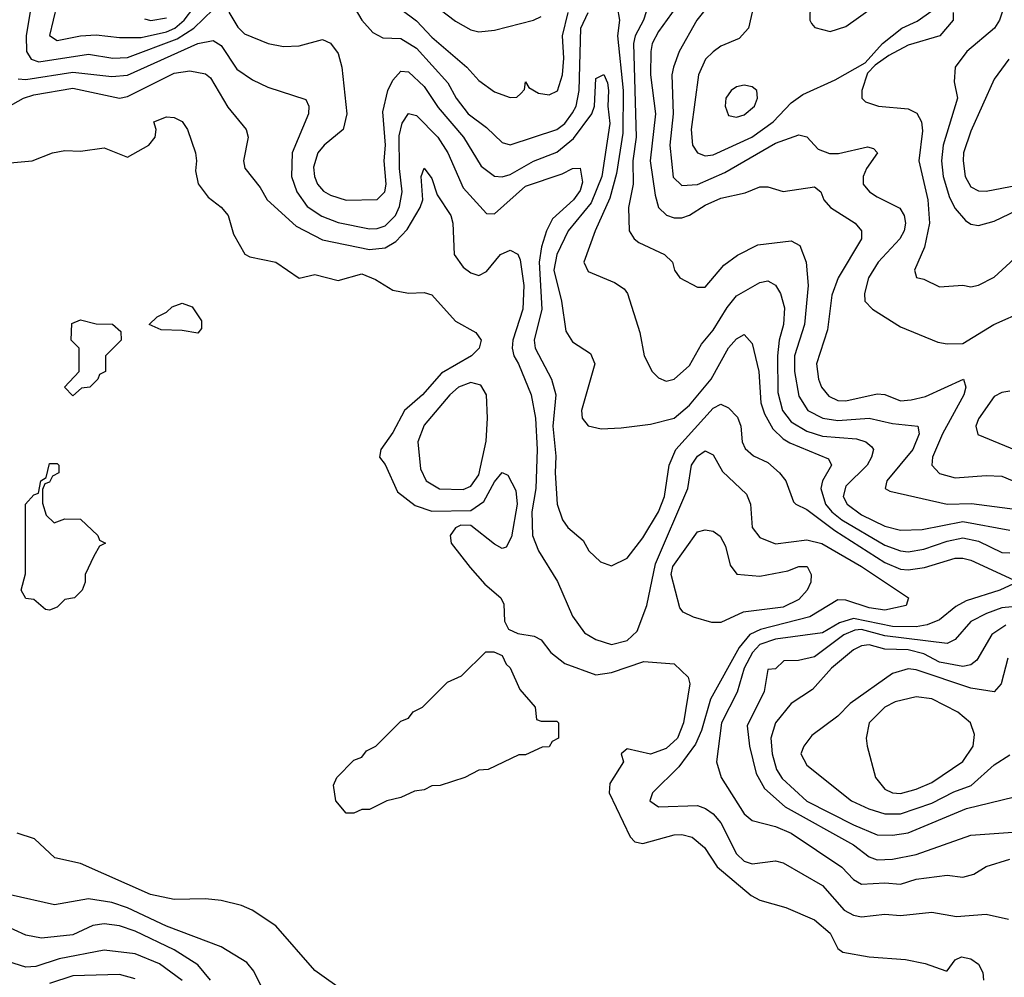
# Model space of a CAD drawing. Header units: inches. Extents: x 1793389 to 1900389, y 320802 to 470796.
# Tile 341 of 656: x 1850974 to 1853496, y 413498 to 415951. Entities that reach past the tile are written whole.
import ezdxf

# ---------------------------------------------------------------- set-up
doc = ezdxf.new("R2010")
doc.units = ezdxf.units.IN
doc.header["$MEASUREMENT"] = 0
doc.layers.add('B8451', color=7, linetype='Continuous')

msp = doc.modelspace()

# ---------------------------------------------------------------- linework, layer by layer
at = {"layer": 'B8451', "color": 2}
for points, elevation in [([(1852882, 416110), (1852840.7, 415930), (1852816.7, 415903.3), (1852770, 415883.7), (1852750, 415869.4), (1852730.6, 415850), (1852712.7, 415810), (1852694, 415670), (1852697.1, 415630), (1852710.4, 415610.4), (1852730, 415602.4), (1852750, 415604.9), (1852849.6, 415650), (1852903.6, 415690), (1852950, 415738), (1852980.1, 415759.9), (1853062.4, 415797.6), (1853139.3, 415840.7), (1853184, 415890), (1853234, 415930), (1853272.7, 415947.3), (1853310, 415974)], 294), ([(1852998.8, 415990), (1852998, 415950), (1853002, 415942), (1853011, 415931), (1853050, 415921), (1853090, 415934), (1853308.7, 416090)], 298), ([(1851078.7, 416030), (1851050.5, 415910.5), (1851070, 415898.4), (1851130, 415910.3), (1851170, 415912.9), (1851230, 415906), (1851285.5, 415905.5), (1851350, 415920.5), (1851371, 415930), (1851395.1, 415950), (1851470, 416048.7)], 278), ([(1851810, 416019.1), (1851850.3, 415950.3), (1851878.8, 415918.8), (1851904.5, 415904.5), (1851950, 415903.1), (1851990, 415878.7), (1852070.4, 415790), (1852092, 415750), (1852123.1, 415710), (1852170, 415675.5), (1852210, 415636.3), (1852230, 415630.5), (1852350, 415670.3), (1852370, 415685.3), (1852390, 415712.4), (1852399.3, 415730), (1852407.1, 415770), (1852411.1, 415930), (1852429.8, 415970.2)], 278), ([(1851870, 416039.3), (1851990, 415948.5), (1852030, 415907), (1852119.1, 415830), (1852150, 415796), (1852190, 415766.8), (1852230, 415752), (1852247.3, 415752.7), (1852258, 415762), (1852267.3, 415772.7), (1852270, 415792), (1852278, 415778), (1852302.8, 415762.8), (1852330, 415758.8), (1852351.2, 415768.8), (1852364.5, 415810), (1852367.6, 415852.4), (1852364.4, 415910), (1852379.2, 415970)], 282), ([(1852688, 416030), (1852610, 415920.9), (1852593.7, 415890), (1852590.3, 415870), (1852590.2, 415810), (1852602.3, 415710), (1852589.1, 415590), (1852601.6, 415501.6), (1852610.4, 415470.4), (1852630.4, 415450.4), (1852650, 415443.8), (1852670, 415443.8), (1852690, 415450.4), (1852730, 415476.4), (1852770, 415494.4), (1852832.3, 415507.7), (1852870, 415522.8), (1852890, 415522.8), (1852930, 415511), (1853010, 415522.8), (1853026, 415510), (1853033.4, 415490), (1853050.7, 415470), (1853114, 415430), (1853130.6, 415410), (1853130.6, 415390), (1853070.3, 415289.7), (1853054.4, 415245.6), (1853043.4, 415156.6), (1853014.9, 415070), (1853020.4, 415030), (1853028.2, 415010), (1853046.9, 414986.9), (1853070, 414975.3), (1853090, 414974.6), (1853170, 414993), (1853190, 414990.6), (1853230, 414974.9), (1853257.1, 414977.1), (1853294, 414986), (1853391.3, 415030), (1853397.3, 415010), (1853392.4, 414990), (1853337.4, 414890), (1853312, 414830), (1853310.4, 414810), (1853330, 414788.4), (1853370, 414777.6), (1853450, 414783.8), (1853490, 414781.6), (1853590, 414739.6)], 286), ([(1852030, 415993.4), (1852090, 415947.7), (1852130, 415925.5), (1852150, 415920.5), (1852190, 415924.4), (1852289.7, 415950.3), (1852310, 415959.3)], 286), ([(1852584.9, 415990), (1852571.5, 415950), (1852550.2, 415910), (1852546.2, 415890), (1852553, 415650), (1852544.5, 415590), (1852545.7, 415530), (1852533.4, 415470), (1852534.9, 415410), (1852547.7, 415390), (1852560.3, 415380.3), (1852626, 415350), (1852646, 415330), (1852651.3, 415310), (1852664.7, 415290), (1852710, 415266), (1852730, 415266), (1852778, 415322), (1852812.3, 415347.7), (1852865.1, 415374.9), (1852950, 415384.9), (1852972.4, 415372.4), (1852988.2, 415330), (1852993.7, 415270), (1852984.2, 415170), (1852958.5, 415090), (1852958.5, 415050), (1852970, 414986.8), (1852992.7, 414950), (1853031, 414930), (1853070, 414924.7), (1853150, 414930.3), (1853210, 414916.9), (1853274.8, 414910), (1853278.4, 414890), (1853262, 414850), (1853194.8, 414770), (1853191.3, 414750), (1853203, 414743), (1853350, 414710.3), (1853411.7, 414711.7), (1853530, 414696.5)], 282), ([(1852753.1, 416006.9), (1852708.4, 415950), (1852663.1, 415870), (1852648.7, 415830), (1852644.6, 415810), (1852648.1, 415710), (1852639, 415630), (1852647.7, 415547.7), (1852670, 415526.4), (1852710, 415528.9), (1852779.8, 415560.2), (1852910, 415635.3), (1852970, 415656.3), (1852990, 415651), (1853019.3, 415619.3), (1853048.5, 415608.5), (1853071.5, 415608.5), (1853146, 415626), (1853161, 415621), (1853171, 415610), (1853142.8, 415570), (1853134.8, 415550), (1853134.8, 415530), (1853151, 415510), (1853170, 415497.3), (1853228.4, 415468.4), (1853239.3, 415450), (1853243.1, 415430), (1853239.5, 415410), (1853228.2, 415390), (1853172.7, 415330), (1853148.5, 415290), (1853138, 415250), (1853138.8, 415230), (1853158.8, 415210), (1853230, 415164), (1853325.4, 415125.4), (1853350, 415121), (1853390, 415122), (1853469.6, 415170.4), (1853550, 415206)], 290), ([(1851002.5, 415982.5), (1850990.3, 415910), (1850991.8, 415870), (1851003.8, 415850), (1851023.4, 415843.4), (1851150, 415862.7), (1851212.7, 415852.7), (1851250, 415854.9), (1851377.4, 415902.6), (1851420.4, 415930), (1851470, 415977.6)], 274), ([(1851510, 415970.6), (1851532.6, 415932.6), (1851550, 415914.9), (1851610.4, 415890.4), (1851650, 415883), (1851690, 415884), (1851750, 415901), (1851770, 415891), (1851790, 415864.7), (1851799.5, 415830), (1851812.2, 415710), (1851802.4, 415670), (1851754, 415630), (1851738, 415610), (1851726.9, 415573.1), (1851728.9, 415550), (1851736.5, 415530), (1851752.3, 415512.3), (1851770, 415501.7), (1851810, 415488.7), (1851889.6, 415490.4), (1851909.7, 415510.3), (1851913.1, 415530), (1851907.4, 415590), (1851910.7, 415630), (1851904.4, 415715.6), (1851917.4, 415770), (1851930, 415796.3), (1851950, 415819.1), (1851970, 415818), (1852010, 415780.4), (1852046, 415726), (1852110.4, 415650), (1852155.8, 415575.8), (1852190, 415550.4), (1852210, 415548.5), (1852230, 415554.6), (1852290, 415588.9), (1852350, 415611.7), (1852392.9, 415647.1), (1852439.6, 415710), (1852446.6, 415730), (1852450, 415801), (1852470, 415810.7), (1852479.5, 415790), (1852482.4, 415770), (1852480.4, 415730), (1852485.3, 415685.3), (1852465.4, 415550), (1852437.9, 415482.1), (1852379, 415410), (1852350.3, 415350), (1852342.4, 415310), (1852361.7, 415230), (1852373.2, 415153.2), (1852390, 415126), (1852435.9, 415095.9), (1852446.8, 415070), (1852413.4, 414950), (1852414.8, 414930), (1852430, 414911), (1852463.4, 414903.4), (1852514.8, 414905.2), (1852590, 414914.8), (1852650, 414930.6), (1852690, 414963.8), (1852745.6, 415030), (1852790, 415110.7), (1852810, 415134), (1852830, 415144.7), (1852850, 415122), (1852867, 415050), (1852872.7, 414970), (1852881.6, 414941.6), (1852903.2, 414903.2), (1852930, 414877), (1852947, 414867), (1853045.8, 414825.8), (1853053, 414810), (1853030.4, 414770), (1853026, 414750), (1853038, 414710), (1853054.3, 414690), (1853079.5, 414670), (1853190, 414604.7), (1853230, 414590.2), (1853250, 414587.9), (1853290, 414594.9), (1853350, 414615.5), (1853390, 414623.6), (1853430, 414614.9), (1853490, 414586.3), (1853510, 414584.9)], 274), ([(1852504.1, 415984.1), (1852510.3, 415950.3), (1852505.5, 415910), (1852520.2, 415770), (1852519.3, 415660.7), (1852502.3, 415557.7), (1852486, 415494), (1852448.2, 415410), (1852418.8, 415330), (1852430, 415306), (1852498, 415278), (1852522, 415262), (1852531.3, 415250), (1852562.8, 415150), (1852574, 415090), (1852594, 415050), (1852610, 415034), (1852630, 415025.5), (1852650, 415030.6), (1852690, 415065.5), (1852720.1, 415119.9), (1852750, 415155.5), (1852786, 415214), (1852810, 415243.8), (1852870, 415278), (1852890, 415282), (1852898.4, 415278.4), (1852910, 415270.8), (1852923, 415250), (1852932.9, 415212.9), (1852930.2, 415170), (1852919.6, 415130), (1852915.5, 415090), (1852915.9, 414995.9), (1852927.7, 414950), (1852950, 414921.1), (1852990, 414897.3), (1853030, 414884.4), (1853117.3, 414877.3), (1853141, 414870), (1853156.7, 414856.7), (1853160.7, 414850), (1853155.5, 414830), (1853144.4, 414810), (1853090, 414756.2), (1853083.1, 414730), (1853093.7, 414710), (1853130, 414682.7), (1853190, 414654), (1853230, 414643.7), (1853285.3, 414645.3), (1853390, 414665.2), (1853510, 414643.1)], 278), ([(1853364.7, 415970), (1853364.7, 415950), (1853331, 415910), (1853250, 415886), (1853200.5, 415859.5), (1853165.4, 415834.6), (1853146, 415814), (1853130.8, 415770), (1853131.3, 415750), (1853140.7, 415740.7), (1853174, 415730), (1853250, 415723), (1853272.1, 415712.1), (1853283.8, 415690), (1853286.2, 415666.2), (1853277, 415590), (1853300.3, 415490), (1853304.2, 415430), (1853291.8, 415368.2), (1853266, 415310), (1853271.1, 415291.1), (1853290, 415286.8), (1853330, 415267.3), (1853390, 415271), (1853410, 415266.8), (1853430, 415271), (1853470, 415291.3), (1853552.7, 415367.3)], 294), ([(1853490.6, 415970.6), (1853484, 415950), (1853470.7, 415930), (1853400.5, 415870), (1853370.5, 415829.5), (1853367.5, 415792.5), (1853375.8, 415750), (1853339.5, 415630), (1853335.6, 415590), (1853339.6, 415550), (1853355.5, 415495.5), (1853370, 415467.3), (1853396.7, 415436.7), (1853410, 415427.3), (1853430, 415424), (1853470, 415435.5), (1853550, 415474)], 298), ([(1851294, 415954), (1851310, 415949), (1851350, 415956.5)], 282), ([(1850970, 415799.5), (1850990, 415798), (1851110, 415816.9), (1851210, 415805.5), (1851250, 415809), (1851430, 415890.2), (1851470, 415898.4), (1851490, 415885.5), (1851530, 415824.9), (1851570, 415797.3), (1851610, 415778.8), (1851706.8, 415746.8), (1851714.8, 415730), (1851713.4, 415710), (1851672, 415610), (1851670.3, 415550), (1851683.7, 415510), (1851710, 415472.7), (1851748.2, 415448.2), (1851790, 415431.7), (1851870, 415415.3), (1851890, 415416.5), (1851910, 415423.1), (1851936.4, 415450), (1851947.2, 415472.8), (1851953.6, 415510), (1851947, 415570), (1851946.3, 415653.7), (1851953.9, 415686.1), (1851970, 415710.7), (1851990, 415705.5), (1852045.3, 415650), (1852070.3, 415610), (1852110, 415520.7), (1852170, 415454.8), (1852190, 415454), (1852270, 415524.9), (1852363.8, 415556.2), (1852390, 415570.5), (1852410, 415571), (1852415.3, 415535.3), (1852410, 415514), (1852392.2, 415490), (1852339.1, 415440.9), (1852323.1, 415410), (1852310.2, 415369.8), (1852304.5, 415330), (1852311.5, 415210), (1852292.2, 415130), (1852294.4, 415110), (1852336.4, 415030), (1852347, 414990), (1852339.6, 414910), (1852347.1, 414832.9), (1852345.3, 414790), (1852350.8, 414710), (1852364.7, 414670), (1852378, 414650), (1852416.9, 414616.9), (1852432, 414590), (1852462, 414562), (1852490, 414552), (1852530, 414572), (1852570, 414624), (1852610, 414690.7), (1852625.4, 414730), (1852638, 414810), (1852655.1, 414850), (1852750, 414956.4), (1852770, 414966), (1852790, 414957.1), (1852812.6, 414932.6), (1852821.3, 414910), (1852824.4, 414870), (1852832.2, 414852.2), (1852853.8, 414833.8), (1852890, 414817.1), (1852920.5, 414790), (1852936.3, 414770), (1852956, 414716), (1852962, 414710), (1852990, 414696.3), (1853062.1, 414642.1), (1853190, 414560.8), (1853230, 414543.6), (1853250, 414541.3), (1853292, 414548), (1853370, 414571.7), (1853390, 414571.8), (1853410, 414566.7), (1853530.9, 414510.9), (1853484.7, 414490), (1853398, 414462), (1853372.3, 414447.7), (1853330, 414413.6), (1853298.8, 414401.2), (1853270, 414395.5), (1853210, 414396.2), (1853110, 414416.8), (1853074, 414406), (1853030, 414380.4), (1852910, 414364), (1852869.6, 414350.4), (1852851.3, 414330), (1852829.3, 414290), (1852812.1, 414227.9), (1852771.8, 414150), (1852759.1, 414050), (1852770.5, 414010), (1852830, 413916.3), (1852850, 413899.1), (1852910, 413884.4), (1852950, 413866.7), (1853079.6, 413779.6), (1853110, 413748), (1853130, 413736.4), (1853190, 413739.5), (1853230, 413736.5), (1853270, 413748.7), (1853350, 413759.3), (1853390, 413754.4), (1853418, 413762), (1853450, 413781.6), (1853510, 413800.7)], 270), ([(1853507.7, 415850), (1853470, 415799), (1853410, 415666), (1853391.8, 415610), (1853390.3, 415590), (1853395.8, 415550), (1853410, 415523), (1853430, 415513), (1853450, 415512.4), (1853530, 415527.6)], 302), ([(1850936.4, 415723.6), (1850983.7, 415750), (1851010, 415758.5), (1851110, 415775.8), (1851230, 415750.3), (1851250, 415754.6), (1851370, 415814.6), (1851410, 415820.4), (1851450, 415812.7), (1851462.6, 415802.6), (1851507.3, 415727.3), (1851554, 415670), (1851559.1, 415650), (1851547.7, 415590), (1851550.7, 415570.7), (1851590, 415521), (1851608, 415490), (1851682, 415422), (1851750, 415387.2), (1851870, 415362.3), (1851910, 415367.2), (1851937.1, 415382.9), (1851966.4, 415413.6), (1851999.5, 415470), (1852007, 415490), (1852002.7, 415550), (1852010, 415571), (1852030, 415544.7), (1852043, 415503), (1852078, 415450), (1852083.8, 415430), (1852086.7, 415350), (1852110, 415317.3), (1852130, 415302.8), (1852150, 415296), (1852170, 415306), (1852206, 415350), (1852230, 415360.5), (1852250, 415350.7), (1852255.8, 415335.8), (1852265.7, 415270), (1852263.1, 415210), (1852237.3, 415130), (1852235.6, 415110), (1852239.5, 415090), (1852251.8, 415070), (1852284.4, 414990), (1852295.2, 414930), (1852299.1, 414850), (1852296.1, 414750), (1852286, 414690), (1852287.9, 414630), (1852303.1, 414590), (1852351.5, 414511.5), (1852390, 414422.8), (1852420.7, 414380.7), (1852450, 414363), (1852490, 414350.5), (1852530, 414360.4), (1852555.6, 414384.4), (1852580.4, 414450), (1852602.9, 414557.1), (1852685.6, 414750), (1852695.1, 414810), (1852710, 414833.4), (1852730, 414846.8), (1852750, 414836), (1852773.8, 414793.8), (1852835.3, 414735.3), (1852846, 414710), (1852850.6, 414650), (1852870, 414624.9), (1852910, 414608.4), (1852990, 414618.3), (1853029, 414609), (1853130.4, 414550), (1853251, 414470), (1853244.7, 414450), (1853190, 414438.7), (1853150, 414444.2), (1853090, 414464.2), (1853070, 414465.1), (1852998.3, 414421.7), (1852871.6, 414388.4), (1852844.4, 414375.6), (1852817, 414343), (1852743.1, 414210), (1852720.7, 414130), (1852705.3, 414094.7), (1852662.7, 414037.3), (1852594.8, 413970), (1852587.7, 413950), (1852610, 413934.8), (1852710, 413937.6), (1852730.3, 413930.3), (1852750, 413916.3), (1852770, 413893.4), (1852810, 413814), (1852830, 413794.9), (1852850, 413788.2), (1852910, 413796.3), (1852930, 413790.5), (1853030, 413732.7), (1853085.5, 413670), (1853110, 413656.4), (1853130, 413652.4), (1853190, 413659.1), (1853230, 413656.3), (1853310, 413664.9), (1853373.4, 413653.4), (1853450, 413659.3), (1853506.4, 413646.4)], 266), ([(1850950, 415584.7), (1851006, 415590), (1851058, 415610), (1851090, 415616.3), (1851130, 415614.4), (1851190, 415623), (1851250, 415599.3), (1851305.2, 415630), (1851321.2, 415650), (1851324, 415670), (1851318, 415690), (1851350, 415702.8), (1851370, 415700.7), (1851390, 415690.8), (1851404, 415670), (1851424, 415610), (1851427.3, 415590), (1851424.5, 415564.5), (1851430.9, 415530.9), (1851456.8, 415496.8), (1851490, 415470.7), (1851507.7, 415450), (1851522, 415402), (1851550.3, 415350.3), (1851563.4, 415343.4), (1851630.3, 415330.3), (1851690, 415288.9), (1851730, 415298.7), (1851790, 415283.2), (1851850, 415300.3), (1851885.5, 415285.5), (1851930, 415258.3), (1851970, 415250.3), (1852010, 415252.2), (1852030, 415246), (1852090, 415179.1), (1852142, 415150), (1852156, 415130), (1852151, 415110), (1852131, 415090), (1852054.6, 415045.4), (1852005.5, 414990), (1851959.3, 414950), (1851930, 414893.2), (1851898.8, 414850), (1851896, 414830), (1851910, 414811.3), (1851941.7, 414741.7), (1851986.9, 414706.9), (1852030, 414692.2), (1852130, 414694), (1852163, 414717), (1852190, 414767.3), (1852210, 414790.8), (1852224, 414784), (1852244.9, 414744.9), (1852248, 414710), (1852234.1, 414625.9), (1852219.9, 414600.1), (1852210, 414596), (1852190, 414607.3), (1852130, 414655.1), (1852103.8, 414656.2), (1852090, 414649.2), (1852076.3, 414630), (1852079.5, 414610), (1852127.9, 414547.9), (1852165.3, 414505.3), (1852206.7, 414470), (1852213.8, 414453.8), (1852215.6, 414410), (1852225.7, 414390), (1852250, 414378.7), (1852291.6, 414371.6), (1852310, 414362), (1852334.8, 414330), (1852370, 414302), (1852450, 414273), (1852490, 414278.4), (1852573.1, 414306.9), (1852650, 414300.7), (1852686.6, 414266.6), (1852690.4, 414250), (1852674, 414150), (1852658.7, 414110), (1852630, 414083.5), (1852590, 414069.6), (1852530, 414082.7), (1852514.8, 414070), (1852520.7, 414050), (1852485.5, 413994.5), (1852484, 413970), (1852537.3, 413857.3), (1852550, 413844.7), (1852570, 413840.7), (1852650, 413862.4), (1852670, 413863.8), (1852696.5, 413856.5), (1852727.7, 413830), (1852760.8, 413780.8), (1852847.6, 413707.6), (1852870, 413694.9), (1852936.7, 413676.7), (1853010, 413644.9), (1853050.3, 413610.3), (1853070, 413571), (1853082.4, 413562.4), (1853150, 413550.4), (1853243.4, 413543.4), (1853293.2, 413533.2), (1853346, 413514), (1853350, 413514), (1853370, 413542), (1853386, 413550), (1853410, 413544.7), (1853430, 413531.3), (1853441, 413510), (1853442.8, 413490)], 262), ([(1853510, 414999.3), (1853490, 414996), (1853470, 414986), (1853430, 414928.7), (1853423, 414910), (1853428.3, 414888.3), (1853550, 414838.4)], 290), ([(1853570, 414452.3), (1853490, 414444.5), (1853450.6, 414430), (1853410, 414409.6), (1853370, 414363.6), (1853350, 414353), (1853190, 414372.4), (1853130, 414389), (1853113.2, 414386.8), (1853084.7, 414375.3), (1853010, 414319.1), (1852969.3, 414309.3), (1852931.3, 414308.7), (1852910, 414288), (1852890, 414286), (1852881, 414230), (1852837.7, 414142.3), (1852843.1, 414090), (1852860.2, 414020.2), (1852881.5, 413981.5), (1852934.7, 413934.7), (1853110, 413837.4), (1853150, 413806.7), (1853170, 413798.7), (1853210, 413800.3), (1853270, 413812), (1853410, 413861.6), (1853530, 413870.3)], 274), ([(1853500.2, 414399.8), (1853464.2, 414375.8), (1853425.5, 414310), (1853410, 414298.7), (1853390, 414294.3), (1853330, 414305), (1853290, 414326.4), (1853250, 414337.1), (1853190, 414338.7), (1853150, 414349.5), (1853130, 414346.6), (1853110, 414337), (1853053.4, 414290), (1853005.1, 414234.9), (1852950, 414199.5), (1852910.4, 414150), (1852898, 414110), (1852901.7, 414070), (1852912.9, 414030), (1852927.1, 414007.1), (1852990, 413949.1), (1853110, 413887.9), (1853170, 413863.1), (1853210, 413861.5), (1853250, 413867.4), (1853399, 413930), (1853550, 413967.3)], 278), ([(1853504.8, 414315.2), (1853487.7, 414250), (1853470, 414229.5), (1853410, 414238.9), (1853270, 414285.4), (1853250, 414288.2), (1853210, 414276.3), (1853101.1, 414198.9), (1853070, 414166.6), (1853002.8, 414117.2), (1852982.8, 414090), (1852974.8, 414070), (1852990, 414041), (1853104.9, 413950), (1853149.1, 413929.1), (1853190, 413916.5), (1853230, 413916.9), (1853310, 413944), (1853367, 413973), (1853410.8, 413989.2), (1853470, 414042), (1853510, 414067.7)], 282), ([(1851810, 413458), (1851730, 413515.3), (1851630, 413629.2), (1851569.4, 413669.4), (1851542, 413682), (1851490, 413694), (1851450, 413699), (1851370, 413697.2), (1851308.7, 413710), (1851130, 413789.5), (1851063.7, 413803.7), (1851012.1, 413852.1), (1850967.2, 413867.2)], 262), ([(1851595.1, 413470), (1851573.4, 413513.4), (1851555.9, 413535.9), (1851490, 413576), (1851350, 413628.5), (1851250, 413676), (1851210, 413689.7), (1851150, 413698.7), (1851063.2, 413683.2), (1850950, 413709.2)], 266), ([(1851463, 413490), (1851430, 413529.6), (1851370, 413568.4), (1851270, 413616), (1851230, 413629.7), (1851190, 413634.7), (1851161, 413630), (1851110, 413606.6), (1851030, 413598), (1850990, 413605.6), (1850930, 413632.8)], 270), ([(1851390, 413489.6), (1851331.8, 413531.8), (1851270, 413557.4), (1851190, 413566.9), (1851074.9, 413545.1), (1851015.1, 413524.9), (1850990, 413524), (1850848.4, 413568.4)], 274), ([(1851270, 413493.3), (1851230, 413504.7), (1851110, 413501.7), (1851050, 413482)], 278)]:
    msp.add_lwpolyline(points, dxfattribs=dict(at, elevation=elevation))
for points, elevation in [([(1852830, 415784), (1852810, 415779.3), (1852796, 415770), (1852782.8, 415750), (1852780.7, 415730), (1852790, 415706), (1852810, 415702), (1852830, 415708), (1852856, 415730), (1852864, 415750), (1852862, 415770), (1852850, 415779)], 298), ([(1851430, 415148), (1851390, 415155.3), (1851336.4, 415156.4), (1851306, 415170), (1851326, 415190), (1851350, 415202), (1851364.7, 415215.3), (1851390, 415224.7), (1851416, 415216), (1851439.6, 415179.6), (1851439.6, 415160.4)], 258), ([(1851110, 414988), (1851088.7, 415010), (1851126, 415050), (1851126, 415110), (1851106, 415130), (1851107.3, 415172.7), (1851130, 415182), (1851170, 415172), (1851211.6, 415171.6), (1851232.7, 415152.7), (1851234, 415130), (1851194, 415090), (1851194, 415050), (1851178, 415042), (1851174, 415030), (1851154, 415010), (1851132.7, 415007.3)], 258), ([(1852130, 415022), (1852098, 415010), (1852075.8, 414990), (1852010, 414912.3), (1851994, 414870), (1852000.6, 414800.6), (1852015.5, 414770), (1852049.1, 414749.1), (1852110, 414747.7), (1852130, 414755.8), (1852150, 414784.9), (1852168.5, 414871.5), (1852172.6, 414930), (1852169.7, 414990), (1852154.9, 415014.9)], 266), ([(1851062, 414662), (1851090, 414672), (1851130, 414671.3), (1851174, 414630), (1851178, 414618), (1851194, 414610), (1851178, 414602), (1851163.6, 414576.4), (1851142, 414530), (1851142, 414510), (1851134, 414490), (1851114, 414470), (1851090, 414466), (1851070, 414446), (1851050, 414438), (1851040.4, 414440.4), (1851010, 414466), (1850990, 414468), (1850978, 414490), (1850988.9, 414531.1), (1850988.7, 414710), (1851010, 414734), (1851022, 414738), (1851028, 414770), (1851042, 414778), (1851050, 414814), (1851070, 414814), (1851074, 414810), (1851074, 414790), (1851058, 414782), (1851050, 414766), (1851038, 414762), (1851032.7, 414747.3), (1851032.7, 414712.7), (1851042, 414682)], 258), ([(1852870, 414525.5), (1852941.2, 414538.8), (1852970, 414550.4), (1852990.8, 414550), (1853001, 414530), (1853000.7, 414510), (1852990.7, 414490), (1852970, 414465.6), (1852930, 414445.7), (1852827.1, 414432.9), (1852770, 414406.6), (1852747, 414407), (1852700.2, 414420.2), (1852673.6, 414433.6), (1852664.7, 414444.7), (1852643.1, 414530), (1852647.3, 414550), (1852710, 414638.8), (1852730, 414644), (1852750, 414640.7), (1852768.1, 414628.1), (1852782, 414602), (1852793.7, 414553.7), (1852810.9, 414530.9)], 262), ([(1852310, 414154), (1852350, 414154), (1852354, 414150), (1852354, 414110), (1852338, 414102), (1852330, 414088), (1852312.7, 414087.3), (1852270, 414068), (1852252.7, 414067.3), (1852174, 414030), (1852150, 414028), (1852114, 414010), (1852051, 413989), (1852030, 413988), (1852010, 413978), (1851985.4, 413974.6), (1851950, 413958), (1851914, 413950), (1851870, 413928), (1851850, 413928), (1851830, 413918), (1851810, 413918), (1851784, 413950), (1851778, 413990), (1851786, 414010), (1851830, 414054), (1851850, 414062), (1851862, 414078), (1851886, 414090), (1851950, 414154), (1851970, 414162), (1851982, 414178), (1852006, 414190), (1852070, 414254), (1852106, 414270), (1852168.4, 414331.6), (1852188.7, 414331.3), (1852210, 414322), (1852219.8, 414299.8), (1852230, 414291), (1852255.3, 414235.3), (1852294, 414190), (1852298, 414158)], 258), ([(1853270, 414216.3), (1853216.7, 414203.3), (1853190, 414189.5), (1853150.3, 414149.7), (1853142.4, 414110), (1853144.4, 414090), (1853166, 414010), (1853190, 413979.3), (1853210, 413970.4), (1853230, 413968.9), (1853270, 413979.5), (1853310, 413997), (1853390, 414050.5), (1853416.3, 414090), (1853419.7, 414119.7), (1853409.4, 414150), (1853376.8, 414176.8), (1853310, 414211.5)], 286)]:
    msp.add_lwpolyline(points, close=True, dxfattribs=dict(at, elevation=elevation))

doc.saveas('drawing.dxf')
